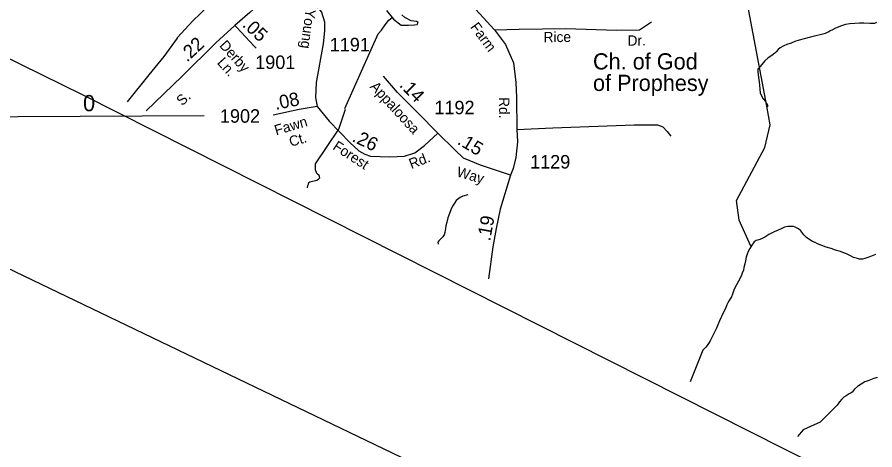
# Model space of a CAD drawing. Extents: x 2126262 to 2293712, y 749403 to 919119.
# Drawn here: x 2150760 to 2158706, y 816198 to 820207 of the extents above; entities that cross this region are included whole.
import ezdxf

# ---------------------------------------------------------------- set-up
doc = ezdxf.new("R2010")
doc.units = 0
for name, color, linetype in [('Exist Boundary Political CountyLine', 7, 'Continuous'), ('Exist Cultural Church Label', 7, 'Continuous'), ('Exist Hydrographic Creek Single Shore', 7, 'Continuous'), ('Exist Hydrographic Misc Water Feature', 7, 'Continuous'), ('Exist Hydrographic Pond Under 1500 Sq Ft', 7, 'Continuous'), ('Exist Railroad Mainline', 7, 'Continuous'), ('Exist Road Non-System Type 51', 7, 'Continuous'), ('Exist Road Non-System Type 51 Label', 7, 'Continuous'), ('Exist Road Secondary Mileage Hundredths English Label', 7, 'Continuous'), ('Exist Road Secondary Type 51 Attributed', 7, 'Continuous'), ('Exist Road Secondary Type 51 Label', 7, 'Continuous'), ('Exist Road Secondary Type 51 Number Label', 7, 'Continuous'), ('Map Preparation Inset Cut Line', 7, 'Continuous'), ('Map Preparation Longitude Latitude Lines', 7, 'Continuous')]:
    doc.layers.add(name, color=color, linetype=linetype)

msp = doc.modelspace()

# ---------------------------------------------------------------- linework, layer by layer
at = {"layer": 'Exist Boundary Political CountyLine'}
msp.add_lwpolyline([(2192122.8, 787074.7), (2191946.5, 788439.9), (2191462.4, 794425.4), (2179295.7, 796467.1), (2169584.9, 810291.7), (2151370.7, 819485.6), (2149836.3, 820237.8), (2146070.6, 821922.1), (2135812.5, 826366.6), (2134133.6, 827149.9), (2133839.4, 827270.1)], dxfattribs=at)
at = {"layer": 'Exist Hydrographic Creek Single Shore'}
for points in [[(2157952.5, 818268.4), (2157928.3, 818268.4), (2157898.6, 818266), (2157868.7, 818260), (2157842.8, 818247.7), (2157810.9, 818233.9), (2157773.3, 818217.6), (2157749.1, 818205.5), (2157722.9, 818193.2), (2157685.4, 818168.9), (2157655.4, 818154.7), (2157629.4, 818144.8), (2157607.6, 818136.4), (2157588, 818125.6)], [(2158711.8, 818006.7), (2158682.1, 817996.6), (2158648.3, 817982.6), (2158613.8, 817970.4), (2158591.9, 817966), (2158564, 817966.2), (2158544.1, 817970), (2158507.8, 817981.6), (2158473.8, 817999.3), (2158443.8, 818015.2), (2158424, 818021), (2158385.8, 818034.9), (2158339.7, 818048.8), (2158299.9, 818062.5), (2158253.8, 818076), (2158213.4, 818091.8), (2158175.6, 818107.7), (2158151.4, 818117.8), (2158127, 818129.6), (2158103.5, 818143.4), (2158072.9, 818167), (2158048.9, 818191), (2158020.8, 818226.9), (2157998.7, 818246.9), (2157968.7, 818260.7), (2157952.5, 818268.4)], [(2157588, 818125.6), (2157565.8, 818094.5), (2157547.6, 818064.4), (2157532, 818036.3), (2157522.5, 818010.1), (2157514.3, 817984.2), (2157506.6, 817950), (2157501, 817922.1), (2157492.8, 817888), (2157487.3, 817862.1), (2157476.8, 817836.1), (2157469.2, 817817.8), (2157457.8, 817789.9), (2157441.6, 817761.9), (2157423.7, 817725.7), (2157403.8, 817685.6), (2157386.4, 817639.6), (2157376.5, 817615.6), (2157364.5, 817597.5), (2157356.2, 817581.3), (2157344.6, 817559.1), (2157334.7, 817541.1), (2157321, 817507.1), (2157303.6, 817473.2), (2157283.5, 817434.9), (2157267.9, 817395), (2157251.9, 817356.9), (2157240, 817326.6), (2157220.5, 817288.6), (2157198.6, 817246.5), (2157179.1, 817208.5), (2157164.5, 817182.3), (2157152.8, 817166.2), (2157139.1, 817150), (2157129.1, 817140.1), (2157111.2, 817122.1), (2156996.2, 816829.4)]]:
    msp.add_lwpolyline(points, dxfattribs=at)
at = {"layer": 'Exist Hydrographic Misc Water Feature'}
for points in [[(2157704.6, 819381.5), (2157526.5, 820330.7), (2157501.5, 820364), (2157491.5, 820505.3), (2157279.4, 821152.6), (2157065.4, 822285.7), (2157020.5, 822860.7), (2156908.5, 823499.4)], [(2154136.4, 820085.7), (2154170.1, 820135.2), (2154202.5, 820180.2), (2154234.3, 820204.1)], [(2158720.1, 820157), (2158702.2, 820147.1), (2158690.3, 820146.9), (2158657.9, 820146.9), (2158604.2, 820150.6), (2158562, 820152), (2158520.1, 820147.8), (2158473.8, 820143.5), (2158432.6, 820137.5), (2158396.3, 820127.2), (2158340.3, 820104.8), (2158312.6, 820090.8), (2158292.7, 820078.8), (2158280.6, 820070.5), (2158258.7, 820060.4), (2158244.7, 820054.4), (2158225.1, 820050.1), (2158146.7, 820031.9), (2158108.8, 820021.4), (2158051, 820005.4), (2158005, 819992.9), (2157963.6, 819980.9), (2157929.4, 819966.6), (2157889.6, 819954.4), (2157861.7, 819940.3), (2157829.3, 819922.1), (2157809.6, 819906), (2157791.8, 819885.9), (2157780.1, 819873.5), (2157749.9, 819851.7), (2157717.8, 819829.4), (2157686.4, 819801.3), (2157658.5, 819769), (2157640.9, 819746.9), (2157625.1, 819729), (2157621, 819726.8)], [(2153795, 819359.3), (2154103.4, 820053.5), (2154136.4, 820085.7)], [(2157621, 819726.8), (2157623, 819698.9), (2157629.2, 819646.8), (2157635.3, 819609), (2157637.6, 819577), (2157639.8, 819538.9), (2157642.1, 819507), (2157653.8, 819482.9), (2157672.2, 819450.9), (2157692.1, 819424.7), (2157702.4, 819407), (2157710.2, 819392.8), (2157712.6, 819377)], [(2153449.1, 818627.1), (2153454.3, 818646.6), (2153460.1, 818661.2), (2153462.6, 818674), (2153470.5, 818681.9), (2153535.4, 818696.6), (2153551.1, 818705.6), (2153563.8, 818719.9), (2153558.3, 818739.1), (2153535, 818759.7), (2153522.7, 818791.2), (2153522.7, 818848.8), (2153740.2, 819169.2), (2153800.7, 819353.2)], [(2157557.7, 818084.8), (2157448.6, 818326.5), (2157422.8, 818507.5), (2157686.7, 819000.7), (2157734.7, 819209.7), (2157704.6, 819381.5)], [(2154933.8, 818561.6), (2154888, 818547.4), (2154863.8, 818535.3), (2154850.3, 818527.2), (2154828.2, 818507), (2154812.6, 818485), (2154792.7, 818454.7), (2154778.5, 818422.8), (2154764.8, 818388.8), (2154751.3, 818348.6), (2154739.6, 818306.6), (2154731.6, 818274.5), (2154729.5, 818248.4), (2154721.7, 818212.3), (2154716, 818190.5), (2154702.1, 818170.3), (2154686.1, 818154.4), (2154666.2, 818134.3), (2154658.5, 818121), (2154660.7, 818103.6)], [(2158726.4, 816867.3), (2158696.1, 816858.9), (2158650.5, 816840.6), (2158612.4, 816828.5), (2158578.6, 816806.5), (2158544.7, 816786.1), (2158516.8, 816759.8), (2158495.1, 816733.9), (2158486.9, 816727.8), (2158469.1, 816717.6), (2158439.3, 816699.7), (2158417.4, 816685.6), (2158399.6, 816667.2), (2158379.5, 816643.5), (2158355.7, 816611.4), (2158199.4, 816454.7), (2158108.7, 816414.4), (2158041.5, 816384.1), (2157987.9, 816323.5)]]:
    msp.add_lwpolyline(points, dxfattribs=at)
at = {"layer": 'Exist Hydrographic Pond Under 1500 Sq Ft'}
msp.add_lwpolyline([(2154182, 820269.3), (2154247.1, 820188.1), (2154317, 820131.4), (2154386.9, 820131.4), (2154441.7, 820135.2), (2154466.2, 820139), (2154473.8, 820156), (2154458.7, 820165.4), (2154409.5, 820173), (2154351, 820203.3), (2154322.6, 820229.7)], dxfattribs=at)
at = {"layer": 'Exist Railroad Mainline'}
msp.add_lwpolyline([(2152530.4, 820308.6), (2152388.6, 820174.3), (2152241.3, 820013.9), (2152241.3, 820011.9), (2152118.5, 819841.6), (2151980, 819671.5), (2151780.5, 819422.6)], dxfattribs=at)
at = {"layer": 'Exist Road Non-System Type 51'}
for points in [[(2155181.4, 820088.7), (2155409.1, 820096.5), (2155841.6, 820102.1), (2156312.5, 820085.2), (2156524.6, 820088), (2156636.2, 820163.4)], [(2155389.2, 819167.1), (2155721.3, 819181.1), (2156474.7, 819209), (2156692.4, 819209), (2156742.6, 819192.2), (2156781.7, 819147.6), (2156815.2, 819102.9)]]:
    msp.add_lwpolyline(points, dxfattribs=at)
at = {"layer": 'Exist Road Secondary Type 51 Attributed'}
for points in [[(2154148.9, 821376.9), (2154274.2, 821182.1), (2154436.1, 820922.4), (2154608.9, 820708.6), (2154904.7, 820395.8), (2155181.4, 820088.7), (2155284.6, 819954.7), (2155357.2, 819784.3), (2155379.5, 819602.7), (2155386.2, 819461.3), (2155389.2, 819167.1), (2155395.6, 819053), (2155379.7, 818905.5), (2155354.9, 818805.1), (2155330, 818742.5)], [(2153293.8, 820608.5), (2153144.5, 820460.5), (2152977, 820304.1), (2152914.7, 820250.1), (2152777.9, 820128.7)], [(2153293.8, 820608.5), (2153387.4, 820488.9), (2153490.6, 820366), (2153579.9, 820254.3), (2153607.8, 820164.9), (2153607.8, 820081.2), (2153593.9, 819958.3), (2153529.8, 819602), (2153524.2, 819462.4), (2153540.9, 819378.6)], [(2152777.9, 820128.7), (2152600.7, 819968.1), (2152285.1, 819655.7), (2151954.7, 819339.5)], [(2152777.9, 820128.7), (2152794.8, 820111.3), (2152957.2, 819938), (2152975, 819918.5)], [(2154656.6, 819133.1), (2154472.4, 819320.2), (2154282.7, 819510.1), (2154154.3, 819660.9)], [(2153540.9, 819378.6), (2153373.5, 819350.6), (2153130.7, 819297.6)], [(2153540.9, 819378.6), (2153652, 819242), (2153841.8, 819046.5), (2153925.5, 818968.3), (2153981.3, 818937.6), (2154034.3, 818918), (2154212.9, 818912.4), (2154346.9, 818918), (2154444.5, 818948.8), (2154533.8, 819018.6), (2154656.6, 819133.1)], [(2155330, 818742.5), (2155051.7, 818836.2), (2154893.8, 818901.3), (2154815.7, 818976.7), (2154656.6, 819133.1)], [(2155330, 818742.5), (2155235.2, 818426.9), (2155196.4, 818248), (2155165.8, 818080), (2155127.6, 817782.8)]]:
    msp.add_lwpolyline(points, dxfattribs=at)
at = {"layer": 'Map Preparation Inset Cut Line'}
msp.add_lwpolyline([(2133630.5, 852884.6), (2189691.2, 852884.6), (2189691.2, 811054.9), (2164878.1, 811054.9), (2133665.4, 826054.8)], close=True, dxfattribs=at)
at = {"layer": 'Map Preparation Longitude Latitude Lines'}
msp.add_lwpolyline([(2139817.7, 819233.5), (2147899.1, 819270.8), (2152492, 819295.9)], dxfattribs=at)

# ---------------------------------------------------------------- texts
at = {"layer": 'Exist Boundary Political CountyLine'}
msp.add_text('0', height=150, dxfattribs=at).set_placement((2151370.7, 819335.6))
at = {"layer": 'Exist Cultural Church Label'}
for s, p in [('Ch. of God', (2156094.5, 819722.2)), ('of Prophesy', (2156094.5, 819523))]:
    msp.add_text(s, height=150, dxfattribs=at).set_placement(p)
at = {"layer": 'Exist Road Non-System Type 51 Label'}
for s, p in [('Rice', (2155637.4, 819974)), ('Dr.', (2156415.2, 819942.5))]:
    msp.add_text(s, height=95, rotation=0.7812, dxfattribs=at).set_placement(p)
at = {"layer": 'Exist Road Secondary Mileage Hundredths English Label'}
for s, rotation, p in [('.05', 317.44687, (2152838.3, 820125.8)), ('.22', 43.1172, (2152334.5, 819784.6)), ('.14', 314.45576, (2154293.3, 819571.1)), ('.08', 11.34794, (2153155.8, 819347.1)), ('.26', 334.47804, (2153854.5, 819060.5)), ('.15', 329.34172, (2154829.5, 819036.3)), ('.19', 79.68194, (2155141.7, 818127.2))]:
    msp.add_text(s, height=125, rotation=rotation, dxfattribs=at).set_placement(p)
at = {"layer": 'Exist Road Secondary Type 51 Label'}
for s, rotation, p in [('Young', 262.56434, (2153433.1, 820285.8)), ('Farm', 306.48133, (2154953.2, 820114.7)), ('Derby', 311.7988, (2152627.8, 819940.7)), ('Ln.', 311.7988, (2152606.7, 819781.2)), ('Appaloosa', 312.54525, (2154023.1, 819558.5)), ('S.', 43.21891, (2152288.9, 819380.2)), ('Rd.', 270.28844, (2155224, 819465.9)), ('Fawn', 16.52605, (2153159.6, 819111)), ('Ct.', 16.52605, (2153295.6, 819005)), ('Forest', 326.95683, (2153676.7, 818987.9)), ('Rd.', 21.05804, (2154411.7, 818799.2)), ('Way', 344.20034, (2154825, 818732.4))]:
    msp.add_text(s, height=95, rotation=rotation, dxfattribs=at).set_placement(p)
at = {"layer": 'Exist Road Secondary Type 51 Number Label'}
for s, p in [('1191', (2153655.7, 819890.2)), ('1901', (2152965.4, 819726.8)), ('1192', (2154625.5, 819307)), ('1902', (2152638.6, 819228.8)), ('1129', (2155512.1, 818804.6))]:
    msp.add_text(s, height=125, dxfattribs=at).set_placement(p)

doc.saveas('drawing.dxf')
